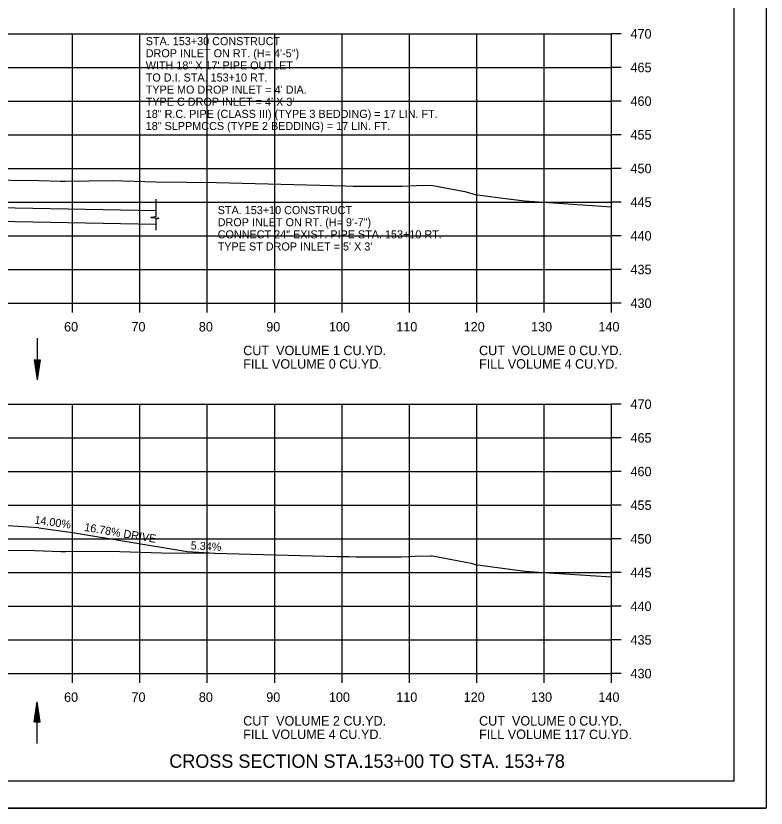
# Model space of a CAD drawing. Extents: x 1538688 to 1540766, y 656250 to 671912.
# Drawn here: x 1538909.8 to 1539021.1, y 665298.1 to 665415.7 of the extents above; entities that cross this region are included whole.
import ezdxf

# ---------------------------------------------------------------- set-up
doc = ezdxf.new("R2010")
doc.units = 0
for name, color, linetype in [('15', 7, 'Continuous'), ('16', 7, 'Continuous'), ('18', 7, 'Continuous'), ('22', 7, 'Continuous'), ('26', 7, 'Continuous'), ('39', 7, 'Continuous'), ('40', 7, 'Continuous'), ('Borings', 7, 'Continuous'), ('Horizontal Alignment', 7, 'Continuous'), ('RipRap', 7, 'Continuous')]:
    doc.layers.add(name, color=color, linetype=linetype)

msp = doc.modelspace()

# ---------------------------------------------------------------- linework, layer by layer
at = {"layer": '15'}
for p, q in [((1538912.48, 665364.68), (1538912.93, 665361.68)), ((1538912.48, 665364.68), (1538913.38, 665364.68)), ((1538912.55, 665364.68), (1538912.93, 665362.18)), ((1538912.63, 665364.68), (1538912.93, 665362.7)), ((1538912.7, 665364.68), (1538912.93, 665363.2)), ((1538912.78, 665364.68), (1538912.93, 665363.71)), ((1538912.85, 665364.68), (1538912.93, 665364.21)), ((1538913.38, 665364.68), (1538912.93, 665361.68)), ((1538913.07, 665364.68), (1538912.93, 665363.71)), ((1538913.22, 665364.68), (1538912.93, 665362.7)), ((1538913.3, 665364.68), (1538912.93, 665362.18)), ((1538913.15, 665364.68), (1538912.93, 665363.2)), ((1538913, 665364.68), (1538912.93, 665364.21)), ((1538912.48, 665310.9), (1538912.93, 665313.9)), ((1538913.38, 665310.9), (1538912.93, 665313.9)), ((1538912.55, 665310.9), (1538912.93, 665313.4)), ((1538912.63, 665310.9), (1538912.93, 665312.88)), ((1538913.3, 665310.9), (1538912.93, 665313.4)), ((1538913.22, 665310.9), (1538912.93, 665312.88)), ((1538912.7, 665310.9), (1538912.93, 665312.38)), ((1538912.78, 665310.9), (1538912.93, 665311.87)), ((1538912.85, 665310.9), (1538912.93, 665311.37)), ((1538913.15, 665310.9), (1538912.93, 665312.38)), ((1538913.07, 665310.9), (1538912.93, 665311.87)), ((1538913, 665310.9), (1538912.93, 665311.37)), ((1538912.48, 665310.9), (1538913.38, 665310.9))]:
    msp.add_line(p, q, dxfattribs=at)
at = {"layer": '16'}
for p, q in [((1538913.16, 665339.74), (1538903.17, 665340.34)), ((1538935.18, 665336.19), (1538940.18, 665335.92))]:
    msp.add_line(p, q, dxfattribs=at)
msp.add_lwpolyline([(1538913.16, 665339.74), (1538918.16, 665339.04), (1538935.18, 665336.19)], dxfattribs=at)
at = {"layer": '18'}
for points in [[(1538896.27, 665391.47), (1538913.15, 665391.32), (1538916.37, 665391.2), (1538917.12, 665391.22), (1538924.1, 665391.29), (1538930.53, 665391.09), (1538939.55, 665391), (1538958.67, 665390.49), (1538959.84, 665390.48), (1538967.09, 665390.48), (1538969.18, 665390.57), (1538971.2, 665390.62), (1538971.67, 665390.57), (1538976.41, 665389.66), (1538977.93, 665389.24), (1538982.04, 665388.65), (1538985.27, 665388.26), (1538988.14, 665388.08), (1538998.18, 665387.4)], [(1538896.7, 665336.47), (1538912.58, 665336.33), (1538916.45, 665336.19), (1538917.16, 665336.2), (1538923.66, 665336.27), (1538931.4, 665336.03), (1538939.26, 665335.94), (1538957.44, 665335.47), (1538959.17, 665335.44), (1538960.27, 665335.43), (1538967, 665335.43), (1538969.06, 665335.51), (1538971.35, 665335.58), (1538971.58, 665335.55), (1538977.33, 665334.45), (1538977.91, 665334.29), (1538983.08, 665333.56), (1538985.33, 665333.28), (1538987.33, 665333.15), (1538998.18, 665332.42)]]:
    msp.add_lwpolyline(points, dxfattribs=at)
at = {"layer": '22'}
for p, q in [((1538718.18, 665413.08), (1538998.18, 665413.08)), ((1538918.18, 665373.08), (1538918.18, 665413.08)), ((1538928.18, 665373.08), (1538928.18, 665413.08)), ((1538938.18, 665373.08), (1538938.18, 665413.08)), ((1538948.18, 665373.08), (1538948.18, 665413.08)), ((1538958.18, 665373.08), (1538958.18, 665413.08)), ((1538968.18, 665373.08), (1538968.18, 665413.08)), ((1538978.18, 665373.08), (1538978.18, 665413.08)), ((1538988.18, 665373.08), (1538988.18, 665413.08)), ((1538998.18, 665373.08), (1538998.18, 665413.08)), ((1538718.18, 665408.08), (1538998.18, 665408.08)), ((1538718.18, 665403.08), (1538998.18, 665403.08)), ((1538718.18, 665398.08), (1538998.18, 665398.08)), ((1538718.18, 665393.08), (1538998.18, 665393.08)), ((1538718.18, 665388.08), (1538998.18, 665388.08)), ((1538718.18, 665383.08), (1538998.18, 665383.08)), ((1538718.18, 665378.08), (1538998.18, 665378.08)), ((1538718.18, 665373.08), (1538998.18, 665373.08)), ((1538718.18, 665358.08), (1538998.18, 665358.08)), ((1538918.18, 665318.08), (1538918.18, 665358.08)), ((1538928.18, 665318.08), (1538928.18, 665358.08)), ((1538938.18, 665318.08), (1538938.18, 665358.08)), ((1538948.18, 665318.08), (1538948.18, 665358.08)), ((1538958.18, 665318.08), (1538958.18, 665358.08)), ((1538968.18, 665318.08), (1538968.18, 665358.08)), ((1538978.18, 665318.08), (1538978.18, 665358.08)), ((1538988.18, 665318.08), (1538988.18, 665358.08)), ((1538998.18, 665318.08), (1538998.18, 665358.08)), ((1538718.18, 665353.08), (1538998.18, 665353.08)), ((1538718.18, 665348.08), (1538998.18, 665348.08)), ((1538718.18, 665343.08), (1538998.18, 665343.08)), ((1538718.18, 665338.08), (1538998.18, 665338.08)), ((1538718.18, 665333.08), (1538998.18, 665333.08)), ((1538718.18, 665328.08), (1538998.18, 665328.08)), ((1538718.18, 665323.08), (1538998.18, 665323.08)), ((1538718.18, 665318.08), (1538998.18, 665318.08))]:
    msp.add_line(p, q, dxfattribs=at)
at = {"layer": '26'}
msp.add_line((1538687.78, 665298.1), (1539021.11, 665298.1), dxfattribs=at)
msp.add_lwpolyline([(1538687.77, 665511.43), (1539021.11, 665511.43), (1539021.11, 665298.09), (1538687.77, 665298.09)], close=True, dxfattribs=at)
at = {"layer": '39'}
for p, q in [((1538890.59, 665387.57), (1538930.54, 665386.83)), ((1538890.58, 665385.57), (1538930.54, 665384.83)), ((1538912.93, 665367.87), (1538912.93, 665361.68)), ((1538912.93, 665307.71), (1538912.93, 665313.9))]:
    msp.add_line(p, q, dxfattribs=at)
msp.add_lwpolyline([(1538930.54, 665388.52), (1538930.54, 665385.92), (1538929.79, 665385.78), (1538930.99, 665385.72), (1538930.55, 665385.53), (1538930.54, 665384.83), (1538930.53, 665383.92)], dxfattribs=at)
at = {"layer": 'Borings'}
for p, q in [((1538998.18, 665373.08), (1538998.18, 665413.08)), ((1538999.58, 665413.08), (1538998.18, 665413.08)), ((1538999.58, 665408.08), (1538998.18, 665408.08)), ((1538999.58, 665403.08), (1538998.18, 665403.08)), ((1538999.58, 665398.08), (1538998.18, 665398.08)), ((1538999.58, 665393.08), (1538998.18, 665393.08)), ((1538999.58, 665388.08), (1538998.18, 665388.08)), ((1538999.58, 665383.08), (1538998.18, 665383.08)), ((1538999.58, 665378.08), (1538998.18, 665378.08)), ((1538718.18, 665373.08), (1538998.18, 665373.08)), ((1538918.18, 665371.68), (1538918.18, 665373.08)), ((1538928.18, 665371.68), (1538928.18, 665373.08)), ((1538938.18, 665371.68), (1538938.18, 665373.08)), ((1538948.18, 665371.68), (1538948.18, 665373.08)), ((1538958.18, 665371.68), (1538958.18, 665373.08)), ((1538968.18, 665371.68), (1538968.18, 665373.08)), ((1538978.18, 665371.68), (1538978.18, 665373.08)), ((1538988.18, 665371.68), (1538988.18, 665373.08)), ((1538998.18, 665371.68), (1538998.18, 665373.08)), ((1538999.58, 665373.08), (1538998.18, 665373.08)), ((1538998.18, 665318.08), (1538998.18, 665358.08)), ((1538999.58, 665358.08), (1538998.18, 665358.08)), ((1538999.58, 665353.08), (1538998.18, 665353.08)), ((1538999.58, 665348.08), (1538998.18, 665348.08)), ((1538999.58, 665343.08), (1538998.18, 665343.08)), ((1538999.58, 665338.08), (1538998.18, 665338.08)), ((1538999.58, 665333.08), (1538998.18, 665333.08)), ((1538999.58, 665328.08), (1538998.18, 665328.08)), ((1538999.58, 665323.08), (1538998.18, 665323.08)), ((1538718.18, 665318.08), (1538998.18, 665318.08)), ((1538918.18, 665316.68), (1538918.18, 665318.08)), ((1538928.18, 665316.68), (1538928.18, 665318.08)), ((1538938.18, 665316.68), (1538938.18, 665318.08)), ((1538948.18, 665316.68), (1538948.18, 665318.08)), ((1538958.18, 665316.68), (1538958.18, 665318.08)), ((1538968.18, 665316.68), (1538968.18, 665318.08)), ((1538978.18, 665316.68), (1538978.18, 665318.08)), ((1538988.18, 665316.68), (1538988.18, 665318.08)), ((1538998.18, 665316.68), (1538998.18, 665318.08)), ((1538999.58, 665318.08), (1538998.18, 665318.08))]:
    msp.add_line(p, q, dxfattribs=at)
at = {"layer": 'RipRap'}
for q in [(1539016.36, 665507.54), (1538700.18, 665302.08)]:
    msp.add_line((1539016.36, 665302.08), q, dxfattribs=at)

# ---------------------------------------------------------------- texts
at = {"layer": '15'}
msp.add_text('CROSS SECTION STA.153+00 TO STA. 153+78', height=2, dxfattribs=at).set_placement((1538932.53, 665304.08))
at = {"layer": '16'}
msp.add_text('16.78% DRIVE', height=1.2, rotation=350.4764, dxfattribs=at).set_placement((1538919.85, 665339.27))
at = {"layer": '26'}
for s, rotation, p in [('14.00% ', 352.0304, (1538912.46, 665340.35)), ('5.34% ', 356.9432, (1538935.69, 665336.52))]:
    msp.add_text(s, height=1.2, rotation=rotation, dxfattribs=at).set_placement(p)
at = {"layer": '40'}
for s, p in [('STA. 153+30 CONSTRUCT', (1538929.04, 665411.39)), ('DROP INLET ON RT. (H= 4\'-5")', (1538929.04, 665409.59)), ('WITH 18" X 17\' PIPE OUTLET', (1538929.04, 665407.79)), ('TO D.I. STA. 153+10 RT.', (1538929.04, 665405.99)), ("TYPE MO DROP INLET = 4' DIA.", (1538929.04, 665404.19)), ("TYPE C DROP INLET = 4' X 3'", (1538929.04, 665402.39)), ('18" R.C. PIPE (CLASS III) (TYPE 3 BEDDING) = 17 LIN. FT.', (1538929.04, 665400.59)), ('18" SLPPMCCS (TYPE 2 BEDDING) = 17 LIN. FT.', (1538929.04, 665398.79)), ('STA. 153+10 CONSTRUCT', (1538939.72, 665386.3)), ('DROP INLET ON RT. (H= 9\'-7")', (1538939.72, 665384.5)), ('CONNECT 24" EXIST. PIPE STA. 153+10 RT.', (1538939.72, 665382.7)), ("TYPE ST DROP INLET = 5' X 3' ", (1538939.72, 665380.9))]:
    msp.add_text(s, height=1.2, dxfattribs=at).set_placement(p)
at = {"layer": 'Horizontal Alignment'}
for s, p in [('470', (1539000.98, 665412.38)), ('465', (1539000.98, 665407.38)), ('460', (1539000.98, 665402.38)), ('455', (1539000.98, 665397.38)), ('450', (1539000.98, 665392.38)), ('445', (1539000.98, 665387.38)), ('440', (1539000.98, 665382.38)), ('435', (1539000.98, 665377.38)), ('430', (1539000.98, 665372.38)), ('60', (1538916.92, 665368.88)), ('70', (1538926.92, 665368.88)), ('80', (1538936.92, 665368.88)), ('90', (1538946.92, 665368.88)), ('100', (1538956.22, 665368.88)), ('110', (1538966.22, 665368.88)), ('120', (1538976.22, 665368.88)), ('130', (1538986.22, 665368.88)), ('140', (1538996.22, 665368.88)), ('CUT  VOLUME 1 CU.YD.', (1538943.5, 665365.36)), ('CUT  VOLUME 0 CU.YD.', (1538978.5, 665365.36)), ('FILL VOLUME 0 CU.YD.', (1538943.5, 665363.36)), ('FILL VOLUME 4 CU.YD.', (1538978.5, 665363.36)), ('470', (1539000.98, 665357.38)), ('465', (1539000.98, 665352.38)), ('460', (1539000.98, 665347.38)), ('455', (1539000.98, 665342.38)), ('450', (1539000.98, 665337.38)), ('445', (1539000.98, 665332.38)), ('440', (1539000.98, 665327.38)), ('435', (1539000.98, 665322.38)), ('430', (1539000.98, 665317.38)), ('60', (1538916.92, 665313.88)), ('70', (1538926.92, 665313.88)), ('80', (1538936.92, 665313.88)), ('90', (1538946.92, 665313.88)), ('100', (1538956.22, 665313.88)), ('110', (1538966.22, 665313.88)), ('120', (1538976.22, 665313.88)), ('130', (1538986.22, 665313.88)), ('140', (1538996.22, 665313.88)), ('CUT  VOLUME 2 CU.YD.', (1538943.5, 665310.36)), ('CUT  VOLUME 0 CU.YD.', (1538978.5, 665310.36)), ('FILL VOLUME 4 CU.YD.', (1538943.5, 665308.36)), ('FILL VOLUME 117 CU.YD.', (1538978.5, 665308.36))]:
    msp.add_text(s, height=1.4, dxfattribs=at).set_placement(p)

doc.saveas('drawing.dxf')
